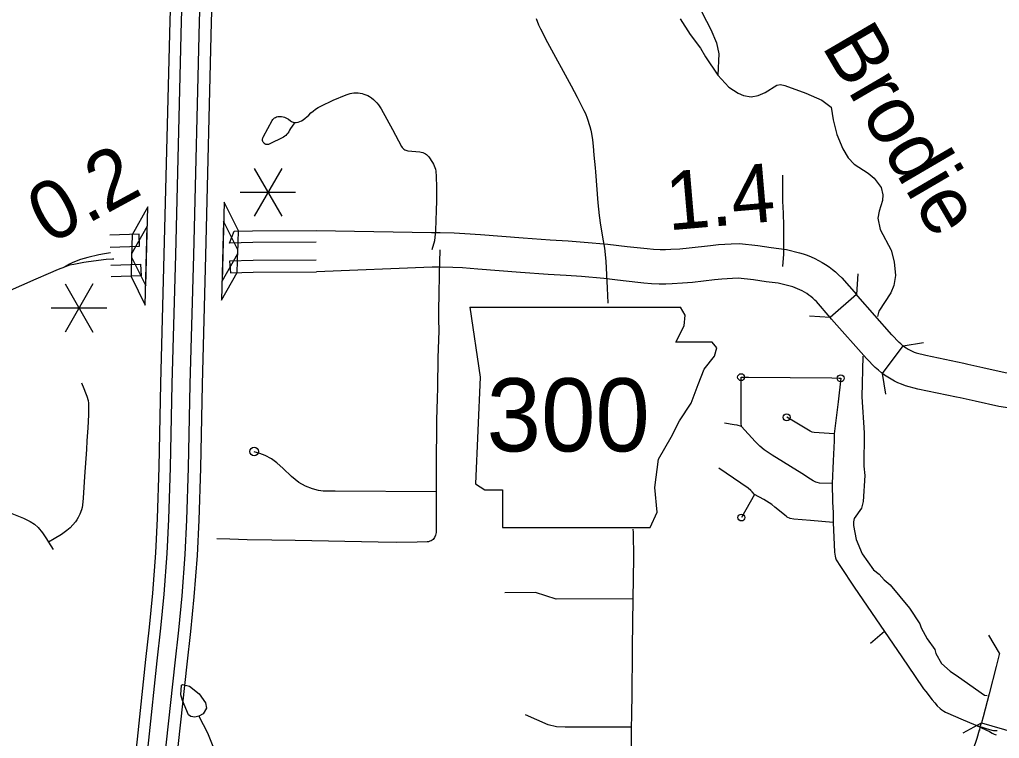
# Model space of a CAD drawing. Extents: x -19 to 366, y -4 to 359.
# Drawn here: x 147.665 to 149.004, y 188.183 to 189.166 of the extents above; entities that cross this region are included whole.
import ezdxf

# ---------------------------------------------------------------- set-up
doc = ezdxf.new("R2010")
doc.units = 0
for name, color, linetype in [('R_Contour Annot', 7, 'Continuous'), ('R_Exist Surface Annot', 7, 'Continuous'), ('R_Fin Surface Annot', 7, 'Continuous'), ('R_Striping', 7, 'Continuous'), ('R_Temp Easement', 7, 'Continuous'), ('R_Vert Alg', 7, 'Continuous'), ('R_Xsect Slope', 7, 'Continuous'), ('Sheet Fence', 7, 'Continuous'), ('T_Vehicle Path Lt Minor', 7, 'Continuous')]:
    doc.layers.add(name, color=color, linetype=linetype)

msp = doc.modelspace()

# ---------------------------------------------------------------- linework, layer by layer
at = {"layer": 'R_Contour Annot'}
for p, q in [((148.0701, 188.8777), (148.228, 188.8747)), ((147.8286, 188.8563), (147.8279, 188.8724)), ((147.9518, 188.8602), (147.9579, 188.8765)), ((148.228, 188.8747), (148.2398, 188.8748)), ((147.83, 188.8317), (147.8308, 188.8157)), ((147.9514, 188.8356), (147.953, 188.8195)), ((148.2285, 188.8273), (148.0704, 188.8209)), ((148.2385, 188.8275), (148.2285, 188.8273)), ((148.9771, 188.1939), (148.9785, 188.1995)), ((148.9774, 188.1949), (148.9771, 188.1939)), ((148.9799, 188.2046), (149.0254, 188.1913))]:
    msp.add_line(p, q, dxfattribs=at)
for points in [[(147.9579, 188.8765), (147.9832, 188.8772), (148.0701, 188.8777)], [(147.8279, 188.8724), (147.788, 188.871)], [(148.2398, 188.8748), (148.259, 188.8742), (148.2732, 188.8735), (148.2946, 188.872), (148.3533, 188.8674), (148.3903, 188.8647), (148.3982, 188.8642), (148.4148, 188.8633), (148.4367, 188.8617), (148.4691, 188.8589)], [(147.7886, 188.8549), (147.8286, 188.8563)], [(148.0702, 188.8616), (147.9834, 188.8611), (147.9518, 188.8602)], [(148.4691, 188.8589), (148.4954, 188.8556), (148.5226, 188.8528), (148.5315, 188.852), (148.5404, 188.8517), (148.5477, 188.8516), (148.5549, 188.8518), (148.5673, 188.8526), (148.58, 188.8537), (148.6093, 188.8569), (148.6204, 188.8583), (148.6375, 188.8594), (148.6489, 188.8597), (148.6742, 188.8572), (148.6921, 188.8544), (148.7134, 188.8514)], [(148.7134, 188.8514), (148.7309, 188.847), (148.7362, 188.8454), (148.7416, 188.8436), (148.7468, 188.8415), (148.752, 188.8392), (148.757, 188.8367), (148.762, 188.8339), (148.7668, 188.831), (148.7714, 188.8278), (148.776, 188.8244), (148.7803, 188.8208), (148.7845, 188.817), (148.7888, 188.8128), (148.8088, 188.7898)], [(147.7894, 188.8303), (147.83, 188.8317)], [(148.0703, 188.837), (147.9838, 188.8364), (147.9514, 188.8356)], [(148.4633, 188.8119), (148.4329, 188.8145), (148.4118, 188.8161), (148.3956, 188.817), (148.3872, 188.8174), (148.3497, 188.8202), (148.291, 188.8248), (148.2703, 188.8263), (148.2571, 188.8269), (148.2385, 188.8275)], [(147.8308, 188.8157), (147.79, 188.8142)], [(147.953, 188.8195), (147.9841, 188.8204), (148.0704, 188.8209)], [(148.7018, 188.8055), (148.6853, 188.8075), (148.6682, 188.8102), (148.6472, 188.8123), (148.6396, 188.8121), (148.6249, 188.8112), (148.6148, 188.8099), (148.5846, 188.8066), (148.571, 188.8054), (148.5571, 188.8045), (148.5481, 188.8043), (148.5392, 188.8043), (148.5286, 188.8048), (148.5182, 188.8056), (148.49, 188.8086), (148.4633, 188.8119)], [(148.7731, 188.7587), (148.7543, 188.7803), (148.752, 188.7825), (148.7494, 188.7849), (148.7467, 188.7871), (148.7439, 188.7893), (148.7409, 188.7913), (148.7379, 188.7931), (148.7348, 188.7949), (148.7317, 188.7964), (148.7285, 188.7979), (148.7252, 188.7992), (148.7218, 188.8003), (148.7184, 188.8014), (148.7018, 188.8055)], [(148.8088, 188.7898), (148.7731, 188.7587)], [(148.8726, 188.72), (148.872, 188.7205), (148.8696, 188.7224), (148.8675, 188.7243), (148.8572, 188.7349), (148.8107, 188.7877), (148.8088, 188.7898)], [(148.8446, 188.6819), (148.843, 188.683), (148.8389, 188.6864), (148.8347, 188.6901), (148.8225, 188.7026), (148.775, 188.7565), (148.7731, 188.7587)], [(148.8446, 188.6819), (148.8726, 188.72)], [(148.8726, 188.72), (148.8745, 188.7187), (148.8771, 188.7169), (148.8797, 188.7154), (148.8824, 188.7139), (148.8851, 188.7126), (148.8879, 188.7114), (148.8904, 188.7105), (148.9037, 188.7069), (148.9558, 188.696), (148.9611, 188.6948), (148.9817, 188.6902)], [(148.9817, 188.6902), (149.0122, 188.6834), (149.0231, 188.6819), (149.03, 188.6815), (149.0365, 188.6817), (149.0469, 188.6824)], [(148.9714, 188.644), (148.9508, 188.6486), (148.9458, 188.6497), (148.8927, 188.6608), (148.8761, 188.6653), (148.8706, 188.6673), (148.8657, 188.6694), (148.8609, 188.6717), (148.8563, 188.6742), (148.8517, 188.6769), (148.8473, 188.6799), (148.8446, 188.6819)], [(149.0537, 188.6355), (149.0388, 188.6344), (149.0295, 188.6342), (149.0186, 188.6347), (149.0037, 188.6368), (148.9714, 188.644)], [(149.0044, 188.2996), (148.9998, 188.2816), (148.9905, 188.244), (148.9823, 188.2126), (148.9799, 188.2046)], [(148.9676, 188.1663), (148.9715, 188.1765), (148.974, 188.1837), (148.9774, 188.1949)], [(148.9787, 188.2004), (148.9799, 188.2046)]]:
    msp.add_lwpolyline(points, dxfattribs=at)
at = {"layer": 'R_Exist Surface Annot'}
for p, q in [((147.8699, 189.1643), (147.8619, 188.8447)), ((147.878, 188.8443), (147.886, 189.1638)), ((147.9026, 188.8437), (147.9106, 189.163)), ((147.9267, 189.1625), (147.9187, 188.8433))]:
    msp.add_line(p, q, dxfattribs=at)
for points in [[(147.8775, 189.4538), (147.8771, 189.434), (147.8769, 189.426), (147.8762, 189.3957), (147.8726, 189.2491), (147.8699, 189.1643)], [(147.886, 189.1638), (147.8887, 189.2487), (147.8923, 189.3953), (147.893, 189.4256), (147.8932, 189.4337), (147.8936, 189.4534)], [(147.9106, 189.163), (147.9133, 189.248), (147.917, 189.3948), (147.9176, 189.425), (147.9178, 189.4331), (147.9183, 189.4527)], [(147.9343, 189.4523), (147.9339, 189.4327), (147.9337, 189.4247), (147.933, 189.3944), (147.9294, 189.2475), (147.9267, 189.1625)], [(147.8619, 188.8447), (147.8573, 188.6685), (147.8549, 188.5538)], [(147.871, 188.5535), (147.8734, 188.6681), (147.878, 188.8443)], [(147.8957, 188.553), (147.898, 188.6676), (147.9026, 188.8437)], [(147.9187, 188.8433), (147.9141, 188.6672), (147.9118, 188.5527)], [(147.8549, 188.5538), (147.8527, 188.4836), (147.8505, 188.4369), (147.8462, 188.3815), (147.8419, 188.3353), (147.8368, 188.2908), (147.8251, 188.1823), (147.7912, 187.8752), (147.7745, 187.7243), (147.7907, 187.7243)], [(147.7907, 187.7243), (147.8072, 187.8734), (147.8411, 188.1806), (147.8528, 188.2891), (147.8579, 188.3337), (147.8622, 188.3802), (147.8665, 188.4359), (147.8688, 188.483), (147.871, 188.5535)], [(147.8317, 187.7242), (147.8155, 187.7244), (147.8317, 187.8707), (147.8655, 188.1779), (147.8773, 188.2864), (147.8824, 188.3311), (147.8868, 188.3781), (147.8911, 188.4344), (147.8934, 188.482), (147.8957, 188.553)], [(147.9118, 188.5527), (147.9095, 188.4814), (147.9072, 188.4334), (147.9028, 188.3767), (147.8984, 188.3295), (147.8933, 188.2846), (147.8816, 188.1762), (147.8477, 187.8689), (147.8317, 187.7242)]]:
    msp.add_lwpolyline(points, dxfattribs=at)
at = {"layer": 'R_Fin Surface Annot'}
for p, q in [((148.2801, 188.7729), (148.2945, 188.6768)), ((148.5749, 188.7617), (148.5683, 188.7728)), ((148.5733, 188.7473), (148.5749, 188.7617)), ((148.5621, 188.7249), (148.5733, 188.7473)), ((148.6117, 188.7249), (148.5621, 188.7249)), ((148.6182, 188.7169), (148.6117, 188.7249)), ((148.6149, 188.7056), (148.6182, 188.7169)), ((148.6005, 188.688), (148.6149, 188.7056)), ((148.2945, 188.6768), (148.2881, 188.531)), ((148.5925, 188.6672), (148.6005, 188.688)), ((148.5829, 188.6416), (148.5925, 188.6672)), ((148.5669, 188.6175), (148.5829, 188.6416)), ((148.5557, 188.5951), (148.5669, 188.6175)), ((148.538, 188.5647), (148.5557, 188.5951)), ((148.5332, 188.5262), (148.538, 188.5647)), ((148.2881, 188.531), (148.3009, 188.523)), ((148.3009, 188.523), (148.325, 188.523)), ((148.325, 188.523), (148.325, 188.4717)), ((148.5364, 188.4926), (148.5332, 188.5262)), ((148.5268, 188.4717), (148.5364, 188.4926)), ((148.325, 188.4717), (148.5268, 188.4717))]:
    msp.add_line(p, q, dxfattribs=at)
msp.add_lwpolyline([(148.2801, 188.7729), (148.5683, 188.7728)], dxfattribs=at)
at = {"layer": 'R_Striping'}
for points in [[(148.3711, 189.1674), (148.3743, 189.1585), (148.3769, 189.1532), (148.3866, 189.1345), (148.4187, 189.0754)], [(148.0413, 189.0252), (148.0426, 189.0252), (148.0454, 189.0258), (148.0478, 189.0266), (148.0501, 189.0275), (148.0523, 189.0286), (148.0599, 189.0354), (148.0629, 189.0382), (148.066, 189.0408), (148.0693, 189.0433), (148.0728, 189.0455), (148.0763, 189.0475), (148.0934, 189.0556), (148.1111, 189.0631), (148.1137, 189.0641), (148.1164, 189.0648), (148.1191, 189.0653), (148.1218, 189.0656), (148.1246, 189.0657), (148.1274, 189.0656), (148.1301, 189.0653), (148.1328, 189.0648), (148.1355, 189.0641), (148.1381, 189.0632), (148.1406, 189.0621), (148.143, 189.0608), (148.1457, 189.0588), (148.1483, 189.0566), (148.1507, 189.0543), (148.1531, 189.0519), (148.1552, 189.0493), (148.1572, 189.0467), (148.1591, 189.0439), (148.1746, 189.0154), (148.1869, 188.9924), (148.1878, 188.9911), (148.1888, 188.9899), (148.1899, 188.9889), (148.1912, 188.988), (148.1926, 188.9873), (148.194, 188.9868), (148.1955, 188.9864), (148.2119, 188.9852), (148.2139, 188.9848), (148.2158, 188.9842), (148.2177, 188.9834), (148.2195, 188.9824), (148.2211, 188.9812), (148.2227, 188.9798), (148.2241, 188.9783), (148.2292, 188.9707), (148.2304, 188.9684), (148.2315, 188.9661), (148.2324, 188.9637), (148.2331, 188.9612), (148.2336, 188.9587), (148.2339, 188.9562), (148.234, 188.9536), (148.2346, 188.9344), (148.2346, 188.9181), (148.2344, 188.9049), (148.2335, 188.8775), (148.2319, 188.8636), (148.2283, 188.851)], [(148.4187, 189.0754), (148.4272, 189.0598), (148.4362, 189.0418), (148.4382, 189.0373), (148.4406, 189.0312), (148.4442, 189.0196), (148.4456, 189.0148), (148.4466, 189.01), (148.4481, 189.0016), (148.4491, 188.993), (148.45, 188.9806), (148.4517, 188.9634), (148.4519, 188.9577), (148.4552, 188.9155), (148.457, 188.8979), (148.4589, 188.8847), (148.4626, 188.8633), (148.4642, 188.8532), (148.4662, 188.8354)], [(148.0413, 189.0252), (148.0403, 189.0241), (148.0394, 189.0234), (148.035, 189.0171), (148.0338, 189.0148), (148.0327, 189.0124), (148.0315, 189.0107), (148.0302, 189.0091), (148.0287, 189.0076), (148.0271, 189.0063), (148.0253, 189.0051), (148.006, 188.9955), (148.0049, 188.9951), (148.0037, 188.995), (148.0025, 188.995), (148.0013, 188.9953), (148.0002, 188.9957), (147.9992, 188.9964), (147.9984, 188.9972), (147.9977, 188.9982), (147.9971, 188.9992), (147.9968, 189.0004), (147.9967, 189.0016), (147.9968, 189.0028), (147.9971, 189.0039), (147.9976, 189.005), (147.9982, 189.006), (148.0099, 189.0281), (148.0108, 189.0294), (148.012, 189.0305), (148.0132, 189.0314), (148.0146, 189.0322), (148.016, 189.0328), (148.0176, 189.0332), (148.0191, 189.0334), (148.0228, 189.0333), (148.0248, 189.033), (148.0268, 189.0324), (148.0288, 189.0317), (148.0306, 189.0307), (148.0324, 189.0296), (148.0351, 189.0274), (148.0362, 189.0266), (148.0375, 189.026), (148.0388, 189.0255), (148.0402, 189.0252), (148.0413, 189.0252)], [(148.7076, 188.9531), (148.7077, 188.9321), (148.7079, 188.9178), (148.7085, 188.9013), (148.7091, 188.884), (148.7092, 188.8453), (148.7076, 188.8285)], [(148.2391, 188.8511), (148.2382, 188.818), (148.2378, 188.7895), (148.2372, 188.7699), (148.2376, 188.7562), (148.2377, 188.7404), (148.2367, 188.7033), (148.2361, 188.6629), (148.2354, 188.6476), (148.2348, 188.6185), (148.234, 188.5524), (148.2342, 188.5237), (148.2341, 188.5107), (148.2342, 188.4781), (148.2341, 188.4683), (148.2342, 188.4664), (148.2341, 188.4645), (148.2338, 188.4626), (148.2332, 188.4608), (148.2319, 188.4576), (148.2311, 188.4563), (148.23, 188.4551), (148.2289, 188.4541), (148.2275, 188.4533), (148.2257, 188.4526), (148.2238, 188.452), (148.2218, 188.4518), (148.2082, 188.4515), (148.1804, 188.4512), (148.1549, 188.4514), (148.0414, 188.4537), (148.0096, 188.4541), (147.9757, 188.4548), (147.9522, 188.4557), (147.9341, 188.456)], [(147.7887, 188.8469), (147.7806, 188.8458), (147.7727, 188.8443), (147.758, 188.8408), (147.748, 188.8379), (147.742, 188.8358), (147.7366, 188.8335), (147.7327, 188.8315), (147.7259, 188.8274)], [(147.7934, 188.8383), (147.7916, 188.8381), (147.783, 188.8377), (147.7589, 188.8346), (147.7522, 188.8336), (147.7454, 188.8325), (147.7387, 188.8312), (147.7329, 188.83), (147.7259, 188.8274)], [(147.7259, 188.8274), (147.7174, 188.8242), (147.7036, 188.8185)], [(148.4662, 188.8354), (148.4682, 188.7989), (148.4686, 188.7888), (148.4688, 188.7788), (148.4688, 188.7781)], [(147.6868, 188.8111), (147.6314, 188.7867), (147.6127, 188.7797), (147.6003, 188.7735)], [(147.7036, 188.8185), (147.6868, 188.8111)], [(148.6513, 188.6717), (148.6512, 188.677), (148.6612, 188.6772), (148.7752, 188.6761), (148.7854, 188.6756)], [(147.749, 188.6691), (147.7524, 188.6613), (147.7549, 188.6554), (147.7567, 188.6509), (147.7581, 188.6452), (147.7586, 188.6414), (147.7588, 188.6373), (147.7588, 188.6253), (147.758, 188.6076), (147.7565, 188.5898), (147.756, 188.578), (147.7535, 188.5411), (147.7515, 188.5115), (147.7506, 188.5018), (147.7501, 188.4989), (147.7492, 188.4956), (147.7469, 188.4895), (147.7447, 188.485), (147.743, 188.4819), (147.7412, 188.4791), (147.7374, 188.4749), (147.7337, 188.4711), (147.729, 188.4672), (147.7257, 188.4647), (147.7218, 188.4621), (147.712, 188.4561), (147.7042, 188.4514)], [(148.6515, 188.6097), (148.6514, 188.6139), (148.6514, 188.6616), (148.6514, 188.6652), (148.6513, 188.6717)], [(148.7854, 188.6756), (148.7874, 188.6755), (148.7839, 188.6434), (148.7784, 188.5997)], [(148.6515, 188.6097), (148.6459, 188.6113), (148.6417, 188.6118), (148.6286, 188.6141)], [(148.7758, 188.5318), (148.7582, 188.5322), (148.7553, 188.5328), (148.7534, 188.5336), (148.7498, 188.5354), (148.7461, 188.5377), (148.7344, 188.5451), (148.6938, 188.5703), (148.6825, 188.5775), (148.6766, 188.5828), (148.6743, 188.585), (148.6704, 188.5892), (148.6515, 188.6097)], [(148.7784, 188.5997), (148.7512, 188.6014), (148.7483, 188.602), (148.7456, 188.6033), (148.7135, 188.6221)], [(147.4875, 188.5981), (147.5185, 188.5764), (147.5561, 188.5499), (147.5913, 188.525), (147.6008, 188.5183), (147.6109, 188.5113), (147.6204, 188.5049), (147.6381, 188.4965), (147.6465, 188.4934), (147.6518, 188.4914), (147.67, 188.4842), (147.6792, 188.4795), (147.6848, 188.4759), (147.6899, 188.4715), (147.6959, 188.464), (147.7013, 188.4561), (147.7042, 188.4514)], [(148.7784, 188.5997), (148.7785, 188.59), (148.777, 188.5625), (148.7758, 188.5318)], [(148.2342, 188.5202), (148.0961, 188.5211), (148.086, 188.5211), (148.0797, 188.521), (148.0732, 188.5219), (148.0652, 188.5242), (148.0556, 188.5281), (148.0464, 188.5332), (148.0362, 188.5411), (148.0248, 188.5522), (148.0163, 188.56), (148.0088, 188.5655), (148.0003, 188.5699), (147.9931, 188.5726), (147.9853, 188.575)], [(148.6696, 188.5168), (148.6662, 188.5202), (148.6646, 188.5221), (148.6609, 188.5251), (148.6206, 188.5524)], [(148.7758, 188.5318), (148.7761, 188.5067), (148.7769, 188.4915), (148.777, 188.4783)], [(148.6696, 188.5168), (148.6516, 188.4851)], [(148.777, 188.4783), (148.746, 188.4812), (148.7231, 188.4829), (148.7183, 188.484), (148.7144, 188.4858), (148.7126, 188.4869), (148.6975, 188.4993), (148.6931, 188.5027), (148.6896, 188.5051), (148.6823, 188.5097), (148.6696, 188.5168)], [(148.777, 188.4783), (148.7789, 188.4378), (148.7796, 188.4322), (148.7801, 188.4301), (148.7812, 188.4272), (148.787, 188.4181), (148.8057, 188.3901), (148.8473, 188.3291)], [(148.5031, 188.4692), (148.5034, 188.4648), (148.5038, 188.4531), (148.504, 188.4415), (148.5039, 188.4299), (148.5032, 188.3738)], [(147.7042, 188.4514), (147.7104, 188.4415)], [(148.5032, 188.3738), (148.3985, 188.3737), (148.37, 188.3825), (148.3282, 188.3823)], [(148.5032, 188.3738), (148.5023, 188.3081), (148.5016, 188.2369), (148.5012, 188.2235), (148.5008, 188.1891), (148.4997, 188.09), (148.4996, 188.0485), (148.4989, 188.0085), (148.4986, 187.9704), (148.4987, 187.9572)], [(148.8473, 188.3291), (148.8282, 188.3131)], [(148.8473, 188.3291), (148.8711, 188.2946), (148.8892, 188.2676), (148.9007, 188.2509), (148.9036, 188.2472), (148.9125, 188.2358), (148.9159, 188.2317), (148.9195, 188.2278), (148.9233, 188.224), (148.9257, 188.2221), (148.9282, 188.2203), (148.9309, 188.2188), (148.9337, 188.2175), (148.9516, 188.2099), (148.9723, 188.2013)], [(148.5009, 188.1983), (148.4106, 188.1983), (148.3986, 188.1989), (148.3874, 188.2016), (148.3562, 188.2155)], [(148.9723, 188.2013), (148.986, 188.1949), (148.9908, 188.1925), (148.9945, 188.1903), (148.9973, 188.189), (149, 188.1881)], [(148.9723, 188.2013), (148.9861, 188.1968), (148.9942, 188.1945), (148.9965, 188.194), (149.0015, 188.1938)]]:
    msp.add_lwpolyline(points, dxfattribs=at)
for centre, radius in [((148.6512, 188.677), 0.00473), ((148.7874, 188.6755), 0.00473), ((148.7135, 188.6221), 0.00473), ((147.9853, 188.5753), 0.00594), ((148.6516, 188.4851), 0.00473)]:
    msp.add_circle(centre, radius, dxfattribs=at)
at = {"layer": 'R_Temp Easement'}
for points in [[(148.5836, 189.2864), (148.5818, 189.2595), (148.5844, 189.2306), (148.5924, 189.1921), (148.5979, 189.175), (148.61, 189.1523), (148.6175, 189.1339), (148.6206, 189.1189), (148.6194, 189.0899)], [(148.5678, 189.1669), (148.5816, 189.1454), (148.5957, 189.1266), (148.6024, 189.1149), (148.6194, 189.0899), (148.6346, 189.0733), (148.647, 189.0653), (148.6544, 189.0623), (148.6648, 189.0601), (148.6743, 189.062), (148.6842, 189.0664), (148.7, 189.0764), (148.705, 189.0773), (148.7111, 189.0759), (148.7399, 189.0652), (148.7618, 189.0556), (148.7742, 189.0463), (148.7769, 189.0289), (148.7823, 189.0088), (148.7904, 188.989), (148.7978, 188.9767), (148.8056, 188.9684), (148.825, 188.9558), (148.833, 188.9492), (148.8428, 188.9363), (148.8451, 188.9261)], [(148.8451, 188.9261), (148.8444, 188.9186), (148.8399, 188.9038), (148.838, 188.8945), (148.8413, 188.8788), (148.8562, 188.8507), (148.8605, 188.8348), (148.8621, 188.8158), (148.86, 188.8021), (148.8559, 188.7924), (148.8395, 188.7671), (148.8375, 188.7599)], [(148.8176, 188.7059), (148.8163, 188.6503), (148.8195, 188.6011), (148.8192, 188.5552), (148.8204, 188.5424), (148.818, 188.5071), (148.8156, 188.4978), (148.806, 188.4839), (148.8049, 188.4792), (148.8051, 188.474), (148.8084, 188.4551), (148.8166, 188.4353), (148.8323, 188.4134), (148.8401, 188.4077), (148.847, 188.4), (148.855, 188.393), (148.8813, 188.361), (148.8956, 188.3398), (148.8973, 188.3345), (148.9057, 188.3195), (148.9159, 188.3046), (148.9176, 188.2993), (148.9254, 188.2854), (148.9369, 188.2749), (148.9486, 188.2675), (148.9842, 188.2424), (148.9877, 188.242)], [(147.9095, 188.2137), (147.9042, 188.2122), (147.8987, 188.2129), (147.8953, 188.2154), (147.8871, 188.2349), (147.885, 188.2427), (147.8858, 188.2558), (147.8874, 188.2568), (147.897, 188.2547), (147.91, 188.2443), (147.9188, 188.2318), (147.9203, 188.2244), (147.9156, 188.2168), (147.9095, 188.2137)], [(147.9095, 188.2137), (147.9214, 188.1906), (147.9304, 188.1681)]]:
    msp.add_lwpolyline(points, dxfattribs=at)
at = {"layer": 'R_Vert Alg'}
for points in [[(148.8108, 188.8181), (148.8088, 188.7898)], [(148.7731, 188.7587), (148.7448, 188.7606)], [(148.8726, 188.72), (148.9007, 188.7244)], [(148.8489, 188.6538), (148.8446, 188.6819)], [(149.0044, 188.2996), (148.9899, 188.3241)], [(148.955, 188.1909), (148.9799, 188.2046)]]:
    msp.add_lwpolyline(points, dxfattribs=at)
at = {"layer": 'R_Xsect Slope'}
for p, q in [((147.8398, 188.9099), (147.8184, 188.8718)), ((147.8385, 188.856), (147.8398, 188.9099)), ((147.9442, 188.9161), (147.9428, 188.8621)), ((147.9637, 188.877), (147.9442, 188.9161)), ((147.8392, 188.8836), (147.8177, 188.8455)), ((147.8378, 188.8296), (147.8392, 188.8836)), ((147.9435, 188.8901), (147.9422, 188.8361)), ((147.963, 188.8509), (147.9435, 188.8901)), ((147.8184, 188.8718), (147.8176, 188.8411)), ((147.9629, 188.8463), (147.9637, 188.877)), ((147.8371, 188.802), (147.8385, 188.856)), ((147.9428, 188.8621), (147.9414, 188.8082)), ((147.9622, 188.8202), (147.963, 188.8509)), ((147.8177, 188.8455), (147.8169, 188.8148)), ((147.8176, 188.8411), (147.8371, 188.802)), ((147.9414, 188.8082), (147.9629, 188.8463)), ((147.8364, 188.7756), (147.8378, 188.8296)), ((147.9422, 188.8361), (147.9408, 188.7821)), ((147.8169, 188.8148), (147.8364, 188.7756)), ((147.9408, 188.7821), (147.9622, 188.8202))]:
    msp.add_line(p, q, dxfattribs=at)
at = {"layer": 'Sheet Fence'}
for points in [[(154.1159, 1.8709), (153.9063, 10.4874), (153.696, 19.1041), (153.485, 27.7209), (153.2733, 36.3378), (153.0608, 44.9549), (152.8476, 53.5721), (152.6337, 62.1894), (152.419, 70.8069), (152.2036, 79.4245), (151.9875, 88.0422), (151.7707, 96.6601), (151.5531, 105.2782), (151.3348, 113.8963), (151.1158, 122.5147), (150.8961, 131.1331), (150.6757, 139.7517), (150.4545, 148.3704), (150.2326, 156.9893), (150.0101, 165.6083), (149.7867, 174.2275), (149.5627, 182.8468), (149.338, 191.4662), (149.1125, 200.0858), (148.8864, 208.7055), (148.6595, 217.3254), (148.4319, 225.9454), (148.2037, 234.5655), (147.9747, 243.1858), (147.745, 251.8063), (147.5146, 260.4269), (147.2835, 269.0476), (147.0517, 277.6685), (146.8191, 286.2895), (146.5859, 294.9106), (146.352, 303.5319), (146.1174, 312.1534), (145.8821, 320.775), (145.6461, 329.3967), (145.4094, 338.0186), (145.172, 346.6406)], [(0, 180.8999), (7.1228, 180.9044), (14.2457, 180.9176), (21.3685, 180.9397), (28.4912, 180.9706), (35.614, 181.0103), (42.7366, 181.0589), (49.8592, 181.1163), (56.9818, 181.1825), (64.1042, 181.2575), (71.2266, 181.3414), (78.3488, 181.4341), (85.4709, 181.5357), (92.5929, 181.646), (99.7147, 181.7652), (106.8364, 181.8933), (113.9579, 182.0301), (121.0793, 182.1758), (128.2005, 182.3303), (135.3214, 182.4936), (142.4422, 182.6658), (149.5627, 182.8468), (156.683, 183.0366), (163.8031, 183.2352), (170.9229, 183.4427), (178.0425, 183.659), (185.1617, 183.8841), (192.2807, 184.1181), (199.3994, 184.3608), (206.5178, 184.6124), (213.6359, 184.8728), (220.7537, 185.1421), (227.8711, 185.4201), (234.9881, 185.707), (242.1048, 186.0027), (249.2212, 186.3073), (256.3371, 186.6206), (263.4526, 186.9428), (270.5678, 187.2738), (277.6825, 187.6136), (284.7968, 187.9622), (291.9107, 188.3197), (299.0241, 188.6859), (306.1371, 189.061), (313.2495, 189.4449), (320.3615, 189.8377), (327.4731, 190.2392), (334.5841, 190.6495), (341.6946, 191.0687)]]:
    msp.add_spline(points, degree=3, dxfattribs=at)
at = {"layer": 'T_Vehicle Path Lt Minor'}
for p, q in [((148.023, 188.9625), (147.9851, 188.8969)), ((147.9851, 188.9625), (148.023, 188.8969)), ((147.9662, 188.9297), (148.0419, 188.9297)), ((147.7647, 188.8044), (147.7268, 188.7387)), ((147.7268, 188.8044), (147.7647, 188.7387)), ((147.7079, 188.7716), (147.7837, 188.7716))]:
    msp.add_line(p, q, dxfattribs=at)

# ---------------------------------------------------------------- texts
at = {"layer": 'R_Fin Surface Annot'}
msp.add_text('300', height=0.1, dxfattribs=at).set_placement((148.3032, 188.5755))
at = {"layer": 'R_Temp Easement'}
msp.add_text('Brodie', height=0.08, rotation=300.2982, dxfattribs=at).set_placement((148.7606, 189.1299))
at = {"layer": 'T_Vehicle Path Lt Minor'}
for s, rotation, p in [('0.2', 28.4971, (147.7045, 188.8574)), ('1.4', 4.9345, (148.5517, 188.8776))]:
    msp.add_text(s, height=0.08, rotation=rotation, dxfattribs=at).set_placement(p)

doc.saveas('drawing.dxf')
